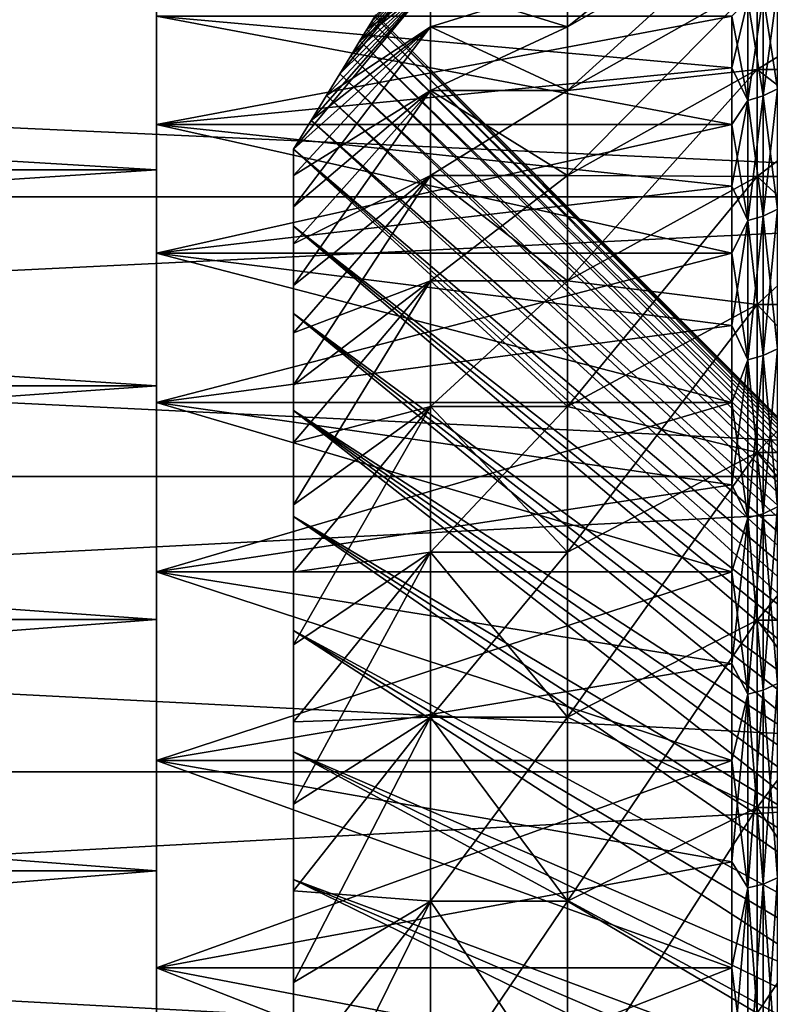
# Model space of a CAD drawing. Header units: metres. Extents: x -17 to 65, y -30 to 30.
# Tile 391 of 413: x 59.5 to 62.2, y 20.1 to 23.7. Entities that reach past the tile are written whole.
import ezdxf

# ---------------------------------------------------------------- set-up
doc = ezdxf.new("R2010")
doc.units = ezdxf.units.M
doc.layers.add('solid_508461', color=7, linetype='CONTINUOUS')

msp = doc.modelspace()

# ---------------------------------------------------------------- linework, layer by layer
at = {"layer": 'solid_508461'}
for points in [[(61.5, 23.65674, 3.401268), (62.192822, 24.05265, 3.45832), (62.192822, 24.210869, 2.079374)], [(61.5, 23.812319, 2.04536), (61.5, 23.65674, 3.401268), (62.192822, 24.210869, 2.079374)], [(61.5, 23.423998, -4.746193), (62.192822, 24.05265, -3.45832), (62.192822, 23.816002, -4.825772)], [(61.5, 23.65674, -3.401268), (61.5, 23.812319, -2.04536), (62.192822, 24.05265, -3.45832)], [(61.5, 23.423998, -4.746193), (61.5, 23.65674, -3.401268), (62.192822, 24.05265, -3.45832)], [(61.5, 23.423998, 4.746193), (62.192822, 23.816002, 4.825772), (62.192822, 24.05265, 3.45832)], [(61.5, 23.65674, 3.401268), (61.5, 23.423998, 4.746193), (62.192822, 24.05265, 3.45832)], [(44, 23.995178, 18.006428), (44, 23.036413, 19.217794), (65, 23.995136, 18.006485)], [(44, 23.995178, -18.006428), (65, 23.995136, -18.006485), (65, 23.036469, -19.217722)], [(44, 23.036413, -19.217794), (44, 23.995178, -18.006428), (65, 23.036469, -19.217722)], [(44, 23.036413, 19.217794), (65, 23.036469, 19.217722), (65, 23.995136, 18.006485)], [(61, 23.890261, 0.682217), (60.709026, 23.551418, 1.648377), (60.668571, 23.48531, 1.979127)], [(61, 23.890261, 0.682217), (60.668571, 23.48531, 1.979127), (61, 23.812319, 2.04536)], [(61, 23.890261, 0.682217), (60.741951, 23.60519, 1.317948), (60.709026, 23.551418, 1.648377)], [(61, 23.890261, 0.682217), (60.767433, 23.646793, 0.987955), (60.741951, 23.60519, 1.317948)], [(61, 23.890261, -0.682217), (60.767433, 23.646793, -0.98796), (60.785549, 23.676394, -0.658404)], [(61, 23.812319, -2.04536), (60.767433, 23.646793, -0.98796), (61, 23.890261, -0.682217)], [(61, 23.890261, 0.682217), (60.785549, 23.676394, 0.658398), (60.767433, 23.646793, 0.987955)], [(61, 23.890261, -0.682217), (60.785549, 23.676394, -0.658404), (60.796391, 23.694099, -0.329246)], [(61, 23.890261, -0.682217), (60.796391, 23.694099, 0.329241), (60.785549, 23.676394, 0.658398)], [(61, 23.890261, -0.682217), (60.785549, 23.676394, 0.658398), (61, 23.890261, 0.682217)], [(60, 23.135168, 13.919911), (48, 23.135168, 13.919911), (48, 23.854815, 12.647047)], [(60, 23.135168, 13.919911), (48, 23.854815, 12.647047), (60, 23.854815, 12.647047)], [(60, 23.854815, -12.647047), (48, 23.854815, -12.647047), (48, 23.135168, -13.919911)], [(60, 23.854815, -12.647047), (48, 23.135168, -13.919911), (60, 23.135168, -13.919911)], [(60, 23.854815, -12.647047), (60, 23.135168, -13.919911), (60, 23.69508, -6.228414)], [(60, 23.854815, 12.647047), (60, 23.69508, 6.228414), (60, 23.300903, 7.570857)], [(60, 23.135168, 13.919911), (60, 23.854815, 12.647047), (60, 23.300903, 7.570857)], [(61.5, 23.423998, -4.746193), (62.192822, 23.816002, -4.825772), (62.192822, 23.501709, -6.17735)], [(61.5, 23.114746, 6.076058), (62.192822, 23.501709, 6.17735), (62.192822, 23.816002, 4.825772)], [(61.5, 23.423998, 4.746193), (61.5, 23.114746, 6.076058), (62.192822, 23.816002, 4.825772)], [(62.700001, 23.501709, -6.17735), (62.192822, 23.501709, -6.17735), (62.192822, 23.816002, -4.825772)], [(62.700001, 23.501709, -6.17735), (62.192822, 23.816002, -4.825772), (62.700001, 23.816002, -4.825772)], [(62.700001, 23.816002, 4.825772), (62.192822, 23.816002, 4.825772), (62.192822, 23.501709, 6.17735)], [(62.700001, 23.816002, 4.825772), (62.192822, 23.501709, 6.17735), (62.700001, 23.501709, 6.17735)], [(61, 23.812319, 2.04536), (60.564186, 23.314899, 2.643054), (60.5, 23.209999, 2.975886)], [(61, 23.812319, 2.04536), (60.5, 23.209999, 2.975886), (61, 23.65674, 3.401268)], [(61, 23.812319, 2.04536), (60.620342, 23.406551, 2.310751), (60.564186, 23.314899, 2.643054)], [(61, 23.812319, -2.04536), (60.620342, 23.406551, -2.310752), (60.668571, 23.48531, -1.97913)], [(61, 23.65674, -3.401268), (60.620342, 23.406551, -2.310752), (61, 23.812319, -2.04536)], [(61, 23.812319, 2.04536), (60.668571, 23.48531, 1.979127), (60.620342, 23.406551, 2.310751)], [(61, 23.812319, -2.04536), (60.668571, 23.48531, -1.97913), (60.709026, 23.551418, -1.648381)], [(61, 23.812319, -2.04536), (60.709026, 23.551418, -1.648381), (60.741951, 23.605188, -1.317952)], [(61, 23.812319, -2.04536), (60.741951, 23.605188, -1.317952), (60.767433, 23.646793, -0.98796)], [(61, 23.65674, 3.401268), (61.5, 23.65674, 3.401268), (61.5, 23.812319, 2.04536)], [(61, 23.812319, 2.04536), (61, 23.65674, 3.401268), (61.5, 23.812319, 2.04536)], [(61, 23.812319, -2.04536), (61.5, 23.812319, -2.04536), (61.5, 23.65674, -3.401268)], [(61, 23.65674, -3.401268), (61, 23.812319, -2.04536), (61.5, 23.65674, -3.401268)], [(62.266476, 23.799192, 6.026774), (62.266476, 23.431051, 7.328667), (62.214535, 23.772335, 6.019973)], [(62.266476, 23.799192, -6.026774), (62.214535, 23.772335, -6.019973), (62.214535, 23.40461, -7.320396)], [(62.266476, 23.431051, -7.328667), (62.266476, 23.799192, -6.026774), (62.214535, 23.40461, -7.320396)], [(62.15818, 23.755827, 6.015793), (62.15818, 23.388359, 7.315313), (62.099998, 23.695099, 6.228349)], [(62.15818, 23.755827, -6.015793), (62.099998, 23.695099, -6.228349), (62.099998, 23.507578, -6.902448)], [(62.15818, 23.388359, -7.315313), (62.15818, 23.755827, -6.015793), (62.099998, 23.507578, -6.902448)], [(62.214535, 23.772335, 6.019973), (62.214535, 23.40461, 7.320396), (62.15818, 23.755827, 6.015793)], [(62.214535, 23.772335, -6.019973), (62.15818, 23.755827, -6.015793), (62.15818, 23.388359, -7.315313)], [(62.214535, 23.40461, -7.320396), (62.214535, 23.772335, -6.019973), (62.15818, 23.388359, -7.315313)], [(62.214535, 23.40461, 7.320396), (62.15818, 23.388359, 7.315313), (62.15818, 23.755827, 6.015793)], [(62.266476, 23.431051, 7.328667), (62.214535, 23.40461, 7.320396), (62.214535, 23.772335, 6.019973)], [(62.099998, 23.695099, -6.228349), (60, 23.69508, -6.228414), (60, 23.300903, -7.570857)], [(62.099998, 23.507578, -6.902448), (62.099998, 23.695099, -6.228349), (60, 23.300903, -7.570857)], [(62.099998, 23.695099, 6.228349), (62.099998, 23.507578, 6.902448), (60, 23.69508, 6.228414)], [(60, 23.135168, -13.919911), (60, 23.300903, -7.570857), (60, 23.69508, -6.228414)], [(62.099998, 23.300884, 7.570916), (60, 23.300903, 7.570857), (60, 23.69508, 6.228414)], [(62.099998, 23.507578, 6.902448), (62.099998, 23.300884, 7.570916), (60, 23.69508, 6.228414)], [(60.767433, 23.646793, 0.987955), (60.785549, 23.676394, 0.658398), (63.25, 21.207212, 0.525629)], [(60.785549, 23.676394, -0.658404), (60.767433, 23.646793, -0.98796), (63.25, 21.207212, -0.525629)], [(60.785549, 23.676394, 0.658398), (60.796391, 23.694099, 0.329241), (63.25, 21.230944, 0.351431)], [(60.796391, 23.694099, -0.329246), (60.785549, 23.676394, -0.658404), (63.25, 21.230944, -0.351431)], [(60.785549, 23.676394, 0.658398), (63.25, 21.230944, 0.351431), (63.25, 21.207212, 0.525629)], [(60.785549, 23.676394, -0.658404), (63.25, 21.207212, -0.525629), (63.25, 21.230944, -0.351431)], [(60.796391, 23.694099, 0.329241), (60.799999, 23.699999, -0.000003), (63.25, 21.245224, 0.176121)], [(60.799999, 23.699999, -0.000003), (60.796391, 23.694099, -0.329246), (63.25, 21.25)], [(60.796391, 23.694099, 0.329241), (63.25, 21.245224, 0.176121), (63.25, 21.230944, 0.351431)], [(60.796391, 23.694099, -0.329246), (63.25, 21.245224, -0.176121), (63.25, 21.25)], [(60.796391, 23.694099, -0.329246), (63.25, 21.230944, -0.351431), (63.25, 21.245224, -0.176121)], [(60.799999, 23.699999, -0.000003), (63.25, 21.25), (63.25, 21.245224, 0.176121)], [(62.15818, 23.388359, 7.315313), (62.099998, 23.507578, 6.902448), (62.099998, 23.695099, 6.228349)], [(60.5, 23.114452, 3.64448), (61, 23.65674, 3.401268), (60.5, 23.209999, 2.975886)], [(61, 23.65674, -3.401268), (60.5, 23.209999, -2.975886), (60.564186, 23.314899, -2.643054)], [(61, 23.65674, -3.401268), (60.5, 23.114452, -3.64448), (60.5, 23.209999, -2.975886)], [(61, 23.423998, -4.746193), (60.5, 23.114452, -3.64448), (61, 23.65674, -3.401268)], [(60.5, 22.999643, 4.31001), (61, 23.423998, 4.746193), (61, 23.65674, 3.401268)], [(60.5, 23.114452, 3.64448), (60.5, 22.999643, 4.31001), (61, 23.65674, 3.401268)], [(61, 23.65674, -3.401268), (60.564186, 23.314899, -2.643054), (60.620342, 23.406551, -2.310752)], [(60.741951, 23.60519, 1.317948), (60.767433, 23.646793, 0.987955), (63.25, 21.174034, 0.698572)], [(60.767433, 23.646793, -0.98796), (60.741951, 23.605188, -1.317952), (63.25, 21.174034, -0.698572)], [(60.767433, 23.646793, 0.987955), (63.25, 21.207212, 0.525629), (63.25, 21.174034, 0.698572)], [(60.767433, 23.646793, -0.98796), (63.25, 21.174034, -0.698572), (63.25, 21.207212, -0.525629)], [(61, 23.423998, 4.746193), (61.5, 23.423998, 4.746193), (61.5, 23.65674, 3.401268)], [(61, 23.65674, 3.401268), (61, 23.423998, 4.746193), (61.5, 23.65674, 3.401268)], [(61, 23.65674, -3.401268), (61.5, 23.65674, -3.401268), (61.5, 23.423998, -4.746193)], [(61, 23.423998, -4.746193), (61, 23.65674, -3.401268), (61.5, 23.423998, -4.746193)], [(60.709026, 23.551418, 1.648377), (60.741951, 23.60519, 1.317948), (63.25, 21.131508, 0.869576)], [(60.741951, 23.605188, -1.317952), (60.709026, 23.551418, -1.648381), (63.25, 21.131508, -0.869576)], [(60.741951, 23.60519, 1.317948), (63.25, 21.174034, 0.698572), (63.25, 21.131508, 0.869576)], [(60.741951, 23.605188, -1.317952), (63.25, 21.131508, -0.869576), (63.25, 21.174034, -0.698572)], [(60.668571, 23.48531, 1.979127), (60.709026, 23.551418, 1.648377), (63.25, 21.079836, 1.037841)], [(60.709026, 23.551418, -1.648381), (60.668571, 23.48531, -1.97913), (63.25, 21.079836, -1.037841)], [(60.709026, 23.551418, 1.648377), (63.25, 21.131508, 0.869576), (63.25, 21.079836, 1.037841)], [(60.709026, 23.551418, -1.648381), (63.25, 21.079836, -1.037841), (63.25, 21.131508, -0.869576)], [(62.099998, 23.300884, -7.570916), (62.099998, 23.507578, -6.902448), (60, 23.300903, -7.570857)], [(61.5, 23.114746, -6.076058), (62.192822, 23.501709, -6.17735), (62.192822, 23.110624, -7.509261)], [(61.5, 23.114746, -6.076058), (61.5, 23.423998, -4.746193), (62.192822, 23.501709, -6.17735)], [(61.5, 22.730316, 7.385305), (62.192822, 23.110624, 7.509261), (62.192822, 23.501709, 6.17735)], [(61.5, 23.114746, 6.076058), (61.5, 22.730316, 7.385305), (62.192822, 23.501709, 6.17735)], [(62.15818, 23.388359, 7.315313), (62.099998, 23.300884, 7.570916), (62.099998, 23.507578, 6.902448)], [(62.15818, 23.388359, -7.315313), (62.099998, 23.507578, -6.902448), (62.099998, 23.300884, -7.570916)], [(62.700001, 23.110624, -7.509261), (62.192822, 23.110624, -7.509261), (62.192822, 23.501709, -6.17735)], [(62.700001, 23.110624, -7.509261), (62.192822, 23.501709, -6.17735), (62.700001, 23.501709, -6.17735)], [(62.700001, 23.501709, 6.17735), (62.192822, 23.501709, 6.17735), (62.192822, 23.110624, 7.509261)], [(62.700001, 23.501709, 6.17735), (62.192822, 23.110624, 7.509261), (62.700001, 23.110624, 7.509261)], [(60.620342, 23.406551, 2.310751), (60.668571, 23.48531, 1.979127), (63.25, 21.019207, 1.202867)], [(60.668571, 23.48531, -1.97913), (60.620342, 23.406551, -2.310752), (63.25, 21.019207, -1.202867)], [(60.668571, 23.48531, 1.979127), (63.25, 21.079836, 1.037841), (63.25, 21.019207, 1.202867)], [(60.668571, 23.48531, -1.97913), (63.25, 21.019207, -1.202867), (63.25, 21.079836, -1.037841)], [(61, 23.423998, -4.746193), (60.5, 22.865608, -4.972317), (60.5, 22.999643, -4.31001)], [(61, 23.114746, -6.076058), (60.5, 22.865608, -4.972317), (61, 23.423998, -4.746193)], [(61, 23.423998, -4.746193), (60.5, 22.999643, -4.31001), (60.5, 23.114452, -3.64448)], [(60.5, 22.712605, 5.630067), (61, 23.114746, 6.076058), (61, 23.423998, 4.746193)], [(60.5, 22.865608, 4.972317), (60.5, 22.712605, 5.630067), (61, 23.423998, 4.746193)], [(60.5, 22.999643, 4.31001), (60.5, 22.865608, 4.972317), (61, 23.423998, 4.746193)], [(61, 23.114746, 6.076058), (61.5, 23.114746, 6.076058), (61.5, 23.423998, 4.746193)], [(61, 23.423998, 4.746193), (61, 23.114746, 6.076058), (61.5, 23.423998, 4.746193)], [(61, 23.423998, -4.746193), (61.5, 23.423998, -4.746193), (61.5, 23.114746, -6.076058)], [(61, 23.114746, -6.076058), (61, 23.423998, -4.746193), (61.5, 23.114746, -6.076058)], [(62.266476, 23.431051, 7.328667), (62.266476, 22.991753, 8.608302), (62.214535, 23.40461, 7.320396)], [(62.266476, 23.431051, -7.328667), (62.214535, 23.40461, -7.320396), (62.214535, 22.965807, -8.598588)], [(62.266476, 22.991753, -8.608302), (62.266476, 23.431051, -7.328667), (62.214535, 22.965807, -8.598588)], [(60.564186, 23.314899, 2.643054), (60.620342, 23.406551, 2.310751), (63.25, 20.949678, 1.364513)], [(60.620342, 23.406551, -2.310752), (60.564186, 23.314899, -2.643054), (63.25, 20.949678, -1.364513)], [(60.620342, 23.406551, 2.310751), (63.25, 21.019207, 1.202867), (63.25, 20.949678, 1.364513)], [(60.620342, 23.406551, -2.310752), (63.25, 20.949678, -1.364513), (63.25, 21.019207, -1.202867)], [(62.15818, 23.388359, 7.315313), (62.15818, 22.94986, 8.592617), (62.099998, 23.300884, 7.570916)], [(62.15818, 23.388359, -7.315313), (62.099998, 23.300884, -7.570916), (62.099998, 23.075188, -8.233211)], [(62.15818, 22.94986, -8.592617), (62.15818, 23.388359, -7.315313), (62.099998, 23.075188, -8.233211)], [(62.214535, 23.40461, 7.320396), (62.214535, 22.965807, 8.598588), (62.15818, 23.388359, 7.315313)], [(62.214535, 23.40461, -7.320396), (62.15818, 23.388359, -7.315313), (62.15818, 22.94986, -8.592617)], [(62.214535, 22.965807, -8.598588), (62.214535, 23.40461, -7.320396), (62.15818, 22.94986, -8.592617)], [(62.214535, 22.965807, 8.598588), (62.15818, 22.94986, 8.592617), (62.15818, 23.388359, 7.315313)], [(62.266476, 22.991753, 8.608302), (62.214535, 22.965807, 8.598588), (62.214535, 23.40461, 7.320396)], [(60.564186, 23.314899, 2.643054), (63.25, 20.871407, 1.522343), (60.5, 23.209999, 2.975886)], [(60.564186, 23.314899, -2.643054), (60.5, 23.209999, -2.975886), (63.25, 20.871407, -1.522343)], [(60.564186, 23.314899, 2.643054), (63.25, 20.949678, 1.364513), (63.25, 20.871407, 1.522343)], [(60.564186, 23.314899, -2.643054), (63.25, 20.871407, -1.522343), (63.25, 20.949678, -1.364513)], [(62.099998, 23.300884, -7.570916), (60, 23.300903, -7.570857), (60, 22.830654, -8.888828)], [(60, 23.135168, -13.919911), (60, 22.830654, -8.888828), (60, 23.300903, -7.570857)], [(62.099998, 22.830669, 8.888789), (60, 22.830654, 8.888828), (60, 23.300903, 7.570857)], [(60, 23.135168, 13.919911), (60, 23.300903, 7.570857), (60, 22.830654, 8.888828)], [(62.099998, 23.075188, 8.233211), (62.099998, 22.830669, 8.888789), (60, 23.300903, 7.570857)], [(62.099998, 23.300884, 7.570916), (62.099998, 23.075188, 8.233211), (60, 23.300903, 7.570857)], [(62.099998, 23.075188, -8.233211), (62.099998, 23.300884, -7.570916), (60, 22.830654, -8.888828)], [(62.15818, 22.94986, 8.592617), (62.099998, 23.075188, 8.233211), (62.099998, 23.300884, 7.570916)], [(63.25, 20.689962, 1.823897), (60.5, 22.929493, 3.420531), (60.5, 23.209999, 2.975886)], [(60.5, 23.114452, 3.64448), (60.5, 23.209999, 2.975886), (60.5, 22.929493, 3.420531)], [(63.25, 20.78471, 1.675675), (63.25, 20.689962, 1.823897), (60.5, 23.209999, 2.975886)], [(63.25, 20.871407, 1.522343), (63.25, 20.78471, 1.675675), (60.5, 23.209999, 2.975886)], [(60.5, 23.209999, -2.975886), (63.25, 20.78471, -1.675675), (63.25, 20.871407, -1.522343)], [(60.5, 23.209999, -2.975886), (60.5, 22.929493, -3.420531), (63.25, 20.78471, -1.675675)], [(60.5, 22.999643, -4.31001), (60.5, 22.929493, -3.420531), (60.5, 23.209999, -2.975886)], [(60.5, 23.114452, -3.64448), (60.5, 22.999643, -4.31001), (60.5, 23.209999, -2.975886)], [(60, 22.347538, 15.152138), (48, 22.347538, 15.152138), (48, 23.135168, 13.919911)], [(60, 22.347538, 15.152138), (48, 23.135168, 13.919911), (60, 23.135168, 13.919911)], [(60, 23.135168, -13.919911), (48, 23.135168, -13.919911), (48, 22.347538, -15.152138)], [(60, 23.135168, -13.919911), (48, 22.347538, -15.152138), (60, 22.347538, -15.152138)], [(60, 23.135168, -13.919911), (60, 22.347538, -15.152138), (60, 22.830654, -8.888828)], [(60, 22.347538, 15.152138), (60, 23.135168, 13.919911), (60, 22.830654, 8.888828)], [(61, 23.114746, -6.076058), (60.5, 22.540703, -6.283049), (60.5, 22.712605, -5.630067)], [(61, 22.730316, -7.385305), (60.5, 22.540703, -6.283049), (61, 23.114746, -6.076058)], [(61, 23.114746, -6.076058), (60.5, 22.712605, -5.630067), (60.5, 22.865608, -4.972317)], [(60.5, 22.34997, 6.931008), (61, 22.730316, 7.385305), (61, 23.114746, 6.076058)], [(60.5, 22.540703, 6.283049), (60.5, 22.34997, 6.931008), (61, 23.114746, 6.076058)], [(60.5, 22.712605, 5.630067), (60.5, 22.540703, 6.283049), (61, 23.114746, 6.076058)], [(60.5, 23.114452, 3.64448), (60.5, 22.929493, 3.420531), (60.5, 22.999643, 4.31001)], [(61, 22.730316, 7.385305), (61.5, 22.730316, 7.385305), (61.5, 23.114746, 6.076058)], [(61, 23.114746, 6.076058), (61, 22.730316, 7.385305), (61.5, 23.114746, 6.076058)], [(61, 23.114746, -6.076058), (61.5, 23.114746, -6.076058), (61.5, 22.730316, -7.385305)], [(61, 22.730316, -7.385305), (61, 23.114746, -6.076058), (61.5, 22.730316, -7.385305)], [(61.5, 22.730316, -7.385305), (61.5, 23.114746, -6.076058), (62.192822, 23.110624, -7.509261)], [(61.5, 22.730316, -7.385305), (62.192822, 23.110624, -7.509261), (62.192822, 22.644356, -8.816072)], [(61.5, 22.271496, 8.671245), (62.192822, 22.644356, 8.816072), (62.192822, 23.110624, 7.509261)], [(61.5, 22.730316, 7.385305), (61.5, 22.271496, 8.671245), (62.192822, 23.110624, 7.509261)], [(62.700001, 22.644356, -8.816072), (62.192822, 22.644356, -8.816072), (62.192822, 23.110624, -7.509261)], [(62.700001, 22.644356, -8.816072), (62.192822, 23.110624, -7.509261), (62.700001, 23.110624, -7.509261)], [(62.700001, 23.110624, 7.509261), (62.192822, 23.110624, 7.509261), (62.192822, 22.644356, 8.816072)], [(62.700001, 23.110624, 7.509261), (62.192822, 22.644356, 8.816072), (62.700001, 22.644356, 8.816072)], [(62.099998, 22.830669, -8.888789), (62.099998, 23.075188, -8.233211), (60, 22.830654, -8.888828)], [(62.15818, 22.94986, 8.592617), (62.099998, 22.830669, 8.888789), (62.099998, 23.075188, 8.233211)], [(62.15818, 22.94986, -8.592617), (62.099998, 23.075188, -8.233211), (62.099998, 22.830669, -8.888789)], [(44, 22.016562, 20.378201), (65, 22.016542, 20.378218), (65, 23.036469, 19.217722)], [(44, 23.036413, 19.217794), (44, 22.016562, 20.378201), (65, 23.036469, 19.217722)], [(44, 23.036413, -19.217794), (65, 23.036469, -19.217722), (65, 22.016542, -20.378218)], [(44, 22.016562, -20.378201), (44, 23.036413, -19.217794), (65, 22.016542, -20.378218)], [(60.5, 22.999643, 4.31001), (60.5, 22.929493, 3.420531), (60.5, 22.865608, 4.972317)], [(60.5, 22.999643, -4.31001), (60.5, 22.865608, -4.972317), (60.5, 22.929493, -3.420531)], [(62.266476, 22.991753, 8.608302), (62.266476, 22.482628, 9.861794), (62.214535, 22.965807, 8.598588)], [(62.266476, 22.991753, -8.608302), (62.214535, 22.965807, -8.598588), (62.214535, 22.457256, -9.850666)], [(62.266476, 22.482628, -9.861794), (62.266476, 22.991753, -8.608302), (62.214535, 22.457256, -9.850666)], [(62.214535, 22.965807, 8.598588), (62.214535, 22.457256, 9.850666), (62.15818, 22.94986, 8.592617)], [(62.214535, 22.965807, -8.598588), (62.15818, 22.94986, -8.592617), (62.15818, 22.441662, -9.843826)], [(62.214535, 22.457256, -9.850666), (62.214535, 22.965807, -8.598588), (62.15818, 22.441662, -9.843826)], [(62.266476, 22.482628, 9.861794), (62.214535, 22.457256, 9.850666), (62.214535, 22.965807, 8.598588)], [(63.25, 20.587383, 1.966711), (60.5, 22.611141, 3.83893), (60.5, 22.929493, 3.420531)], [(60.5, 22.865608, 4.972317), (60.5, 22.929493, 3.420531), (60.5, 22.611141, 3.83893)], [(63.25, 20.689962, 1.823897), (63.25, 20.587383, 1.966711), (60.5, 22.929493, 3.420531)], [(60.5, 22.929493, -3.420531), (63.25, 20.689962, -1.823897), (63.25, 20.78471, -1.675675)], [(60.5, 22.929493, -3.420531), (63.25, 20.587383, -1.966711), (63.25, 20.689962, -1.823897)], [(60.5, 22.929493, -3.420531), (60.5, 22.611141, -3.83893), (63.25, 20.587383, -1.966711)], [(60.5, 22.712605, -5.630067), (60.5, 22.611141, -3.83893), (60.5, 22.929493, -3.420531)], [(60.5, 22.865608, -4.972317), (60.5, 22.712605, -5.630067), (60.5, 22.929493, -3.420531)], [(62.15818, 22.94986, 8.592617), (62.15818, 22.441662, 9.843826), (62.099998, 22.830669, 8.888789)], [(62.15818, 22.94986, -8.592617), (62.099998, 22.830669, -8.888789), (62.099998, 22.56753, -9.537118)], [(62.15818, 22.441662, -9.843826), (62.15818, 22.94986, -8.592617), (62.099998, 22.56753, -9.537118)], [(62.214535, 22.457256, 9.850666), (62.15818, 22.441662, 9.843826), (62.15818, 22.94986, 8.592617)], [(60.5, 22.865608, 4.972317), (60.5, 22.611141, 3.83893), (60.5, 22.712605, 5.630067)], [(62.099998, 22.830669, -8.888789), (60, 22.830654, -8.888828), (60, 22.28598, -10.177663)], [(62.099998, 22.56753, -9.537118), (62.099998, 22.830669, -8.888789), (60, 22.28598, -10.177663)], [(62.099998, 22.830669, 8.888789), (62.099998, 22.56753, 9.537118), (60, 22.830654, 8.888828)], [(60, 22.347538, -15.152138), (60, 22.28598, -10.177663), (60, 22.830654, -8.888828)], [(62.099998, 22.285984, 10.177668), (60, 22.28598, 10.177663), (60, 22.830654, 8.888828)], [(60, 22.347538, 15.152138), (60, 22.830654, 8.888828), (60, 22.28598, 10.177663)], [(62.099998, 22.56753, 9.537118), (62.099998, 22.285984, 10.177668), (60, 22.830654, 8.888828)], [(62.15818, 22.441662, 9.843826), (62.099998, 22.56753, 9.537118), (62.099998, 22.830669, 8.888789)], [(61, 22.730316, -7.385305), (60.5, 22.140566, -7.573309), (60.5, 22.34997, -6.931008)], [(61, 22.271496, -8.671245), (60.5, 22.140566, -7.573309), (61, 22.730316, -7.385305)], [(61, 22.730316, -7.385305), (60.5, 22.34997, -6.931008), (60.5, 22.540703, -6.283049)], [(60.5, 21.912731, 8.209281), (61, 22.271496, 8.671245), (61, 22.730316, 7.385305)], [(60.5, 22.140566, 7.573309), (60.5, 21.912731, 8.209281), (61, 22.730316, 7.385305)], [(60.5, 22.34997, 6.931008), (60.5, 22.140566, 7.573309), (61, 22.730316, 7.385305)], [(60.5, 22.712605, 5.630067), (60.5, 22.611141, 3.83893), (60.5, 22.540703, 6.283049)], [(60.5, 22.712605, -5.630067), (60.5, 22.540703, -6.283049), (60.5, 22.611141, -3.83893)], [(61, 22.271496, 8.671245), (61.5, 22.271496, 8.671245), (61.5, 22.730316, 7.385305)], [(61, 22.730316, 7.385305), (61, 22.271496, 8.671245), (61.5, 22.730316, 7.385305)], [(61, 22.730316, -7.385305), (61.5, 22.730316, -7.385305), (61.5, 22.271496, -8.671245)], [(61, 22.271496, -8.671245), (61, 22.730316, -7.385305), (61.5, 22.271496, -8.671245)], [(61.5, 22.271496, -8.671245), (61.5, 22.730316, -7.385305), (62.192822, 22.644356, -8.816072)], [(61.5, 22.271496, -8.671245), (62.192822, 22.644356, -8.816072), (62.192822, 22.103985, -10.094745)], [(61.5, 21.740227, 9.928371), (62.192822, 22.103985, 10.094745), (62.192822, 22.644356, 8.816072)], [(61.5, 22.271496, 8.671245), (61.5, 21.740227, 9.928371), (62.192822, 22.644356, 8.816072)], [(62.700001, 22.103985, -10.094745), (62.192822, 22.103985, -10.094745), (62.192822, 22.644356, -8.816072)], [(62.700001, 22.103985, -10.094745), (62.192822, 22.644356, -8.816072), (62.700001, 22.644356, -8.816072)], [(62.700001, 22.644356, 8.816072), (62.192822, 22.644356, 8.816072), (62.192822, 22.103985, 10.094745)], [(62.700001, 22.644356, 8.816072), (62.192822, 22.103985, 10.094745), (62.700001, 22.103985, 10.094745)], [(63.25, 20.359411, 2.235101), (60.5, 22.257385, 4.22784), (60.5, 22.611141, 3.83893)], [(60.5, 22.540703, 6.283049), (60.5, 22.611141, 3.83893), (60.5, 22.257385, 4.22784)], [(63.25, 20.477081, 2.103941), (63.25, 20.359411, 2.235101), (60.5, 22.611141, 3.83893)], [(63.25, 20.587383, 1.966711), (63.25, 20.477081, 2.103941), (60.5, 22.611141, 3.83893)], [(60.5, 22.611141, -3.83893), (63.25, 20.477081, -2.103941), (63.25, 20.587383, -1.966711)], [(60.5, 22.611141, -3.83893), (60.5, 22.257385, -4.22784), (63.25, 20.477081, -2.103941)], [(60.5, 22.34997, -6.931008), (60.5, 22.257385, -4.22784), (60.5, 22.611141, -3.83893)], [(60.5, 22.540703, -6.283049), (60.5, 22.34997, -6.931008), (60.5, 22.611141, -3.83893)], [(62.099998, 22.285984, -10.177668), (62.099998, 22.56753, -9.537118), (60, 22.28598, -10.177663)], [(62.15818, 22.441662, 9.843826), (62.099998, 22.285984, 10.177668), (62.099998, 22.56753, 9.537118)], [(62.15818, 22.441662, -9.843826), (62.099998, 22.56753, -9.537118), (62.099998, 22.285984, -10.177668)], [(60.5, 22.540703, 6.283049), (60.5, 22.257385, 4.22784), (60.5, 22.34997, 6.931008)], [(62.214535, 22.457256, 9.850666), (62.214535, 21.880505, 11.072827), (62.15818, 22.441662, 9.843826)], [(62.214535, 22.457256, -9.850666), (62.15818, 22.441662, -9.843826), (62.15818, 21.865311, -11.065139)], [(62.214535, 21.880505, -11.072827), (62.214535, 22.457256, -9.850666), (62.15818, 21.865311, -11.065139)], [(62.266476, 22.482628, 9.861794), (62.266476, 21.905224, 11.085338), (62.214535, 22.457256, 9.850666)], [(62.266476, 22.482628, -9.861794), (62.214535, 22.457256, -9.850666), (62.214535, 21.880505, -11.072827)], [(62.266476, 21.905224, -11.085338), (62.266476, 22.482628, -9.861794), (62.214535, 21.880505, -11.072827)], [(62.266476, 21.905224, 11.085338), (62.214535, 21.880505, 11.072827), (62.214535, 22.457256, 9.850666)], [(62.15818, 22.441662, 9.843826), (62.15818, 21.865311, 11.065139), (62.099998, 22.285984, 10.177668)], [(62.15818, 22.441662, -9.843826), (62.099998, 22.285984, -10.177668), (62.099998, 21.986261, -10.809917)], [(62.15818, 21.865311, -11.065139), (62.15818, 22.441662, -9.843826), (62.099998, 21.986261, -10.809917)], [(62.214535, 21.880505, 11.072827), (62.15818, 21.865311, 11.065139), (62.15818, 22.441662, 9.843826)], [(60, 21.494566, 16.339636), (48, 21.494566, 16.339636), (48, 22.347538, 15.152138)], [(60, 21.494566, 16.339636), (48, 22.347538, 15.152138), (60, 22.347538, 15.152138)], [(60, 22.347538, -15.152138), (48, 22.347538, -15.152138), (48, 21.494566, -16.339636)], [(60, 22.347538, -15.152138), (48, 21.494566, -16.339636), (60, 21.494566, -16.339636)], [(60, 22.347538, -15.152138), (60, 21.494566, -16.339636), (60, 22.28598, -10.177663)], [(60, 22.347538, 15.152138), (60, 22.28598, 10.177663), (60, 21.66861, 11.433343)], [(60, 21.494566, 16.339636), (60, 22.347538, 15.152138), (60, 21.66861, 11.433343)], [(60.5, 22.34997, 6.931008), (60.5, 22.257385, 4.22784), (60.5, 22.140566, 7.573309)], [(60.5, 22.34997, -6.931008), (60.5, 22.140566, -7.573309), (60.5, 22.257385, -4.22784)], [(62.099998, 22.285984, -10.177668), (60, 22.28598, -10.177663), (60, 21.66861, -11.433343)], [(62.099998, 21.986261, -10.809917), (62.099998, 22.285984, -10.177668), (60, 21.66861, -11.433343)], [(62.099998, 22.285984, 10.177668), (62.099998, 21.986261, 10.809917), (60, 22.28598, 10.177663)], [(60, 21.494566, -16.339636), (60, 21.66861, -11.433343), (60, 22.28598, -10.177663)], [(62.099998, 21.668608, 11.43335), (60, 21.66861, 11.433343), (60, 22.28598, 10.177663)], [(62.099998, 21.986261, 10.809917), (62.099998, 21.668608, 11.43335), (60, 22.28598, 10.177663)], [(61, 22.271496, -8.671245), (60.5, 21.666735, -8.838139), (60.5, 21.912731, -8.209281)], [(61, 21.740227, -9.928371), (60.5, 21.666735, -8.838139), (61, 22.271496, -8.671245)], [(61, 22.271496, -8.671245), (60.5, 21.912731, -8.209281), (60.5, 22.140566, -7.573309)], [(60.5, 21.402683, 9.459654), (61, 21.740227, 9.928371), (61, 22.271496, 8.671245)], [(60.5, 21.666735, 8.838139), (60.5, 21.402683, 9.459654), (61, 22.271496, 8.671245)], [(60.5, 21.912731, 8.209281), (60.5, 21.666735, 8.838139), (61, 22.271496, 8.671245)], [(61, 21.740227, 9.928371), (61.5, 21.740227, 9.928371), (61.5, 22.271496, 8.671245)], [(61, 22.271496, 8.671245), (61, 21.740227, 9.928371), (61.5, 22.271496, 8.671245)], [(61, 22.271496, -8.671245), (61.5, 22.271496, -8.671245), (61.5, 21.740227, -9.928371)], [(61, 21.740227, -9.928371), (61, 22.271496, -8.671245), (61.5, 21.740227, -9.928371)], [(61.5, 21.740227, -9.928371), (61.5, 22.271496, -8.671245), (62.192822, 22.103985, -10.094745)], [(62.15818, 21.865311, 11.065139), (62.099998, 21.986261, 10.809917), (62.099998, 22.285984, 10.177668)], [(63.25, 20.104059, 2.47698), (60.5, 21.870924, 4.584317), (60.5, 22.257385, 4.22784)], [(60.5, 22.140566, 7.573309), (60.5, 22.257385, 4.22784), (60.5, 21.870924, 4.584317)], [(63.25, 20.234917, 2.359586), (63.25, 20.104059, 2.47698), (60.5, 22.257385, 4.22784)], [(63.25, 20.359411, 2.235101), (63.25, 20.234917, 2.359586), (60.5, 22.257385, 4.22784)], [(60.5, 22.257385, -4.22784), (63.25, 20.359411, -2.235101), (63.25, 20.477081, -2.103941)], [(60.5, 22.257385, -4.22784), (63.25, 20.234917, -2.359586), (63.25, 20.359411, -2.235101)], [(60.5, 22.257385, -4.22784), (60.5, 21.870924, -4.584317), (63.25, 20.234917, -2.359586)], [(60.5, 21.912731, -8.209281), (60.5, 21.870924, -4.584317), (60.5, 22.257385, -4.22784)], [(60.5, 22.140566, -7.573309), (60.5, 21.912731, -8.209281), (60.5, 22.257385, -4.22784)], [(60.5, 22.140566, 7.573309), (60.5, 21.870924, 4.584317), (60.5, 21.912731, 8.209281)], [(61.5, 21.13802, -11.153211), (62.192822, 22.103985, -10.094745), (62.192822, 21.491737, -11.339983)], [(61.5, 21.13802, -11.153211), (61.5, 21.740227, -9.928371), (62.192822, 22.103985, -10.094745)], [(61.5, 21.13802, 11.153211), (62.192822, 21.491737, 11.339983), (62.192822, 22.103985, 10.094745)], [(61.5, 21.740227, 9.928371), (61.5, 21.13802, 11.153211), (62.192822, 22.103985, 10.094745)], [(62.700001, 21.491737, -11.339983), (62.192822, 21.491737, -11.339983), (62.192822, 22.103985, -10.094745)], [(62.700001, 21.491737, -11.339983), (62.192822, 22.103985, -10.094745), (62.700001, 22.103985, -10.094745)], [(62.700001, 22.103985, 10.094745), (62.192822, 22.103985, 10.094745), (62.192822, 21.491737, 11.339983)], [(62.700001, 22.103985, 10.094745), (62.192822, 21.491737, 11.339983), (62.700001, 21.491737, 11.339983)], [(44, 22.016562, 20.378201), (44, 20.938326, 21.484566), (65, 22.016542, 20.378218)], [(44, 22.016562, -20.378201), (65, 22.016542, -20.378218), (65, 20.938326, -21.484564)], [(44, 20.938326, -21.484566), (44, 22.016562, -20.378201), (65, 20.938326, -21.484564)], [(44, 20.938326, 21.484566), (65, 20.938326, 21.484564), (65, 22.016542, 20.378218)], [(62.099998, 21.668608, -11.43335), (62.099998, 21.986261, -10.809917), (60, 21.66861, -11.433343)], [(62.15818, 21.865311, 11.065139), (62.099998, 21.668608, 11.43335), (62.099998, 21.986261, 10.809917)], [(62.15818, 21.865311, -11.065139), (62.099998, 21.986261, -10.809917), (62.099998, 21.668608, -11.43335)], [(60.5, 21.912731, 8.209281), (60.5, 21.870924, 4.584317), (60.5, 21.666735, 8.838139)], [(60.5, 21.912731, -8.209281), (60.5, 21.666735, -8.838139), (60.5, 21.870924, -4.584317)], [(62.214535, 21.880505, 11.072827), (62.214535, 21.237301, 12.261362), (62.15818, 21.865311, 11.065139)], [(62.214535, 21.880505, -11.072827), (62.15818, 21.865311, -11.065139), (62.15818, 21.222555, -12.252848)], [(62.214535, 21.237301, -12.261362), (62.214535, 21.880505, -11.072827), (62.15818, 21.222555, -12.252848)], [(62.266476, 21.905224, 11.085338), (62.266476, 21.261295, 12.275214), (62.214535, 21.880505, 11.072827)], [(62.266476, 21.905224, -11.085338), (62.214535, 21.880505, -11.072827), (62.214535, 21.237301, -12.261362)], [(62.266476, 21.261295, -12.275214), (62.266476, 21.905224, -11.085338), (62.214535, 21.237301, -12.261362)], [(62.266476, 21.261295, 12.275214), (62.214535, 21.237301, 12.261362), (62.214535, 21.880505, 11.072827)], [(63.25, 19.96694, 2.587208), (60.5, 21.454752, 4.905576), (60.5, 21.870924, 4.584317)], [(60.5, 21.666735, 8.838139), (60.5, 21.870924, 4.584317), (60.5, 21.454752, 4.905576)], [(63.25, 20.104059, 2.47698), (63.25, 19.96694, 2.587208), (60.5, 21.870924, 4.584317)], [(60.5, 21.870924, -4.584317), (63.25, 20.104059, -2.47698), (63.25, 20.234917, -2.359586)], [(60.5, 21.870924, -4.584317), (63.25, 19.96694, -2.587208), (63.25, 20.104059, -2.47698)], [(60.5, 21.870924, -4.584317), (60.5, 21.454752, -4.905576), (63.25, 19.96694, -2.587208)], [(60.5, 21.666735, -8.838139), (60.5, 21.454752, -4.905576), (60.5, 21.870924, -4.584317)], [(62.15818, 21.865311, 11.065139), (62.15818, 21.222555, 12.252848), (62.099998, 21.668608, 11.43335)], [(62.15818, 21.865311, -11.065139), (62.099998, 21.668608, -11.43335), (62.099998, 21.333279, -12.047457)], [(62.15818, 21.222555, -12.252848), (62.15818, 21.865311, -11.065139), (62.099998, 21.333279, -12.047457)], [(62.214535, 21.237301, 12.261362), (62.15818, 21.222555, 12.252848), (62.15818, 21.865311, 11.065139)], [(61, 21.740227, -9.928371), (60.5, 21.120724, -10.07348), (60.5, 21.402683, -9.459654)], [(61, 21.13802, -11.153211), (60.5, 21.120724, -10.07348), (61, 21.740227, -9.928371)], [(61, 21.740227, -9.928371), (60.5, 21.402683, -9.459654), (60.5, 21.666735, -8.838139)], [(60.5, 20.821056, 10.679107), (61, 21.13802, 11.153211), (61, 21.740227, 9.928371)], [(60.5, 21.120724, 10.07348), (60.5, 20.821056, 10.679107), (61, 21.740227, 9.928371)], [(60.5, 21.402683, 9.459654), (60.5, 21.120724, 10.07348), (61, 21.740227, 9.928371)], [(61, 21.13802, 11.153211), (61.5, 21.13802, 11.153211), (61.5, 21.740227, 9.928371)], [(61, 21.740227, 9.928371), (61, 21.13802, 11.153211), (61.5, 21.740227, 9.928371)], [(61, 21.740227, -9.928371), (61.5, 21.740227, -9.928371), (61.5, 21.13802, -11.153211)], [(61, 21.13802, -11.153211), (61, 21.740227, -9.928371), (61.5, 21.13802, -11.153211)], [(62.099998, 21.668608, -11.43335), (60, 21.66861, -11.433343), (60, 20.980568, -12.651709)], [(60, 21.494566, -16.339636), (60, 20.980568, -12.651709), (60, 21.66861, -11.433343)], [(62.099998, 20.980551, 12.651738), (60, 20.980568, 12.651709), (60, 21.66861, 11.433343)], [(60, 21.494566, 16.339636), (60, 21.66861, 11.433343), (60, 20.980568, 12.651709)], [(62.099998, 21.333279, 12.047457), (62.099998, 20.980551, 12.651738), (60, 21.66861, 11.433343)], [(62.099998, 21.668608, 11.43335), (62.099998, 21.333279, 12.047457), (60, 21.66861, 11.433343)], [(62.099998, 21.333279, -12.047457), (62.099998, 21.668608, -11.43335), (60, 20.980568, -12.651709)], [(60.5, 21.666735, 8.838139), (60.5, 21.454752, 4.905576), (60.5, 21.402683, 9.459654)], [(60.5, 21.666735, -8.838139), (60.5, 21.402683, -9.459654), (60.5, 21.454752, -4.905576)], [(62.15818, 21.222555, 12.252848), (62.099998, 21.333279, 12.047457), (62.099998, 21.668608, 11.43335)], [(60, 20.578339, 17.479473), (48, 20.578339, 17.479473), (48, 21.494566, 16.339636)], [(60, 20.578339, 17.479473), (48, 21.494566, 16.339636), (60, 21.494566, 16.339636)], [(60, 21.494566, -16.339636), (48, 21.494566, -16.339636), (48, 20.578339, -17.479473)], [(60, 21.494566, -16.339636), (48, 20.578339, -17.479473), (60, 20.578339, -17.479473)], [(60, 21.494566, -16.339636), (60, 20.578339, -17.479473), (60, 20.980568, -12.651709)], [(60, 20.578339, 17.479473), (60, 21.494566, 16.339636), (60, 20.980568, 12.651709)], [(61.5, 21.13802, -11.153211), (62.192822, 21.491737, -11.339983), (62.192822, 20.809303, -12.548422)], [(61.5, 20.466644, 12.342061), (62.192822, 20.809303, 12.548422), (62.192822, 21.491737, 11.339983)], [(61.5, 21.13802, 11.153211), (61.5, 20.466644, 12.342061), (62.192822, 21.491737, 11.339983)], [(62.700001, 20.809303, -12.548422), (62.192822, 20.809303, -12.548422), (62.192822, 21.491737, -11.339983)], [(62.700001, 20.809303, -12.548422), (62.192822, 21.491737, -11.339983), (62.700001, 21.491737, -11.339983)], [(62.700001, 21.491737, 11.339983), (62.192822, 21.491737, 11.339983), (62.192822, 20.809303, 12.548422)], [(62.700001, 21.491737, 11.339983), (62.192822, 20.809303, 12.548422), (62.700001, 20.809303, 12.548422)], [(63.25, 19.6754, 2.784876), (60.5, 21.012035, 5.189188), (60.5, 21.454752, 4.905576)], [(60.5, 21.402683, 9.459654), (60.5, 21.454752, 4.905576), (60.5, 21.012035, 5.189188)], [(63.25, 19.823833, 2.690006), (63.25, 19.6754, 2.784876), (60.5, 21.454752, 4.905576)], [(63.25, 19.96694, 2.587208), (63.25, 19.823833, 2.690006), (60.5, 21.454752, 4.905576)], [(60.5, 21.454752, -4.905576), (63.25, 19.823833, -2.690006), (63.25, 19.96694, -2.587208)], [(60.5, 21.454752, -4.905576), (60.5, 21.012035, -5.189188), (63.25, 19.823833, -2.690006)], [(60.5, 21.120724, -10.07348), (60.5, 21.012035, -5.189188), (60.5, 21.454752, -4.905576)], [(60.5, 21.402683, -9.459654), (60.5, 21.120724, -10.07348), (60.5, 21.454752, -4.905576)], [(60.5, 21.402683, 9.459654), (60.5, 21.012035, 5.189188), (60.5, 21.120724, 10.07348)], [(62.099998, 20.980551, -12.651738), (62.099998, 21.333279, -12.047457), (60, 20.980568, -12.651709)], [(62.15818, 21.222555, 12.252848), (62.099998, 20.980551, 12.651738), (62.099998, 21.333279, 12.047457)], [(62.15818, 21.222555, -12.252848), (62.099998, 21.333279, -12.047457), (62.099998, 20.980551, -12.651738)], [(62.214535, 21.237301, 12.261362), (62.214535, 20.529602, 13.412659), (62.15818, 21.222555, 12.252848)], [(62.214535, 21.237301, -12.261362), (62.15818, 21.222555, -12.252848), (62.15818, 20.515347, -13.403345)], [(62.214535, 20.529602, -13.412659), (62.214535, 21.237301, -12.261362), (62.15818, 20.515347, -13.403345)], [(62.266476, 21.261295, 12.275214), (62.266476, 20.552795, 13.427812), (62.214535, 21.237301, 12.261362)], [(62.266476, 21.261295, -12.275214), (62.214535, 21.237301, -12.261362), (62.214535, 20.529602, -13.412659)], [(62.266476, 20.552795, -13.427812), (62.266476, 21.261295, -12.275214), (62.214535, 20.529602, -13.412659)], [(62.266476, 20.552795, 13.427812), (62.214535, 20.529602, 13.412659), (62.214535, 21.237301, 12.261362)], [(62.15818, 21.222555, 12.252848), (62.15818, 20.515347, 13.403345), (62.099998, 20.980551, 12.651738)], [(62.15818, 21.222555, -12.252848), (62.099998, 20.980551, -12.651738), (62.099998, 20.610712, -13.2457)], [(62.15818, 20.515347, -13.403345), (62.15818, 21.222555, -12.252848), (62.099998, 20.610712, -13.2457)], [(62.214535, 20.529602, 13.412659), (62.15818, 20.515347, 13.403345), (62.15818, 21.222555, 12.252848)], [(61, 21.13802, -11.153211), (60.5, 20.504213, -11.275521), (60.5, 20.821056, -10.679107)], [(61, 20.466644, -12.342061), (60.5, 20.504213, -11.275521), (61, 21.13802, -11.153211)], [(61, 21.13802, -11.153211), (60.5, 20.821056, -10.679107), (60.5, 21.120724, -10.07348)], [(60.5, 20.170357, 11.862407), (61, 20.466644, 12.342061), (61, 21.13802, 11.153211)], [(60.5, 20.504213, 11.275521), (60.5, 20.170357, 11.862407), (61, 21.13802, 11.153211)], [(60.5, 20.821056, 10.679107), (60.5, 20.504213, 11.275521), (61, 21.13802, 11.153211)], [(61, 20.466644, 12.342061), (61.5, 20.466644, 12.342061), (61.5, 21.13802, 11.153211)], [(61, 21.13802, 11.153211), (61, 20.466644, 12.342061), (61.5, 21.13802, 11.153211)], [(61, 21.13802, -11.153211), (61.5, 21.13802, -11.153211), (61.5, 20.466644, -12.342061)], [(61, 20.466644, -12.342061), (61, 21.13802, -11.153211), (61.5, 20.466644, -12.342061)], [(61.5, 20.466644, -12.342061), (61.5, 21.13802, -11.153211), (62.192822, 20.809303, -12.548422)], [(60.5, 21.120724, 10.07348), (60.5, 21.012035, 5.189188), (60.5, 20.821056, 10.679107)], [(60.5, 21.120724, -10.07348), (60.5, 20.821056, -10.679107), (60.5, 21.012035, -5.189188)], [(62.099998, 20.980551, -12.651738), (60, 20.980568, -12.651709), (60, 20.224058, -13.828866)], [(60, 20.578339, -17.479473), (60, 20.224058, -13.828866), (60, 20.980568, -12.651709)], [(62.099998, 20.224062, 13.828859), (60, 20.224058, 13.828866), (60, 20.980568, 12.651709)], [(60, 20.578339, 17.479473), (60, 20.980568, 12.651709), (60, 20.224058, 13.828866)], [(62.099998, 20.610712, 13.2457), (62.099998, 20.224062, 13.828859), (60, 20.980568, 12.651709)], [(62.099998, 20.980551, 12.651738), (62.099998, 20.610712, 13.2457), (60, 20.980568, 12.651709)], [(62.099998, 20.610712, -13.2457), (62.099998, 20.980551, -12.651738), (60, 20.224058, -13.828866)], [(63.25, 19.522314, 2.871421), (60.5, 20.546185, 5.43295), (60.5, 21.012035, 5.189188)], [(60.5, 20.821056, 10.679107), (60.5, 21.012035, 5.189188), (60.5, 20.546185, 5.43295)], [(63.25, 19.6754, 2.784876), (63.25, 19.522314, 2.871421), (60.5, 21.012035, 5.189188)], [(60.5, 21.012035, -5.189188), (63.25, 19.6754, -2.784876), (63.25, 19.823833, -2.690006)], [(60.5, 21.012035, -5.189188), (63.25, 19.522314, -2.871421), (63.25, 19.6754, -2.784876)], [(60.5, 21.012035, -5.189188), (60.5, 20.546185, -5.43295), (63.25, 19.522314, -2.871421)], [(60.5, 20.821056, -10.679107), (60.5, 20.546185, -5.43295), (60.5, 21.012035, -5.189188)], [(62.15818, 20.515347, 13.403345), (62.099998, 20.610712, 13.2457), (62.099998, 20.980551, 12.651738)], [(44, 19.804564, 22.533957), (65, 19.804489, 22.534023), (65, 20.938326, 21.484564)], [(44, 20.938326, 21.484566), (44, 19.804564, 22.533957), (65, 20.938326, 21.484564)], [(44, 20.938326, -21.484566), (65, 20.938326, -21.484564), (65, 19.804489, -22.534023)], [(44, 19.804564, -22.533957), (44, 20.938326, -21.484566), (65, 19.804489, -22.534023)], [(60.5, 20.821056, 10.679107), (60.5, 20.546185, 5.43295), (60.5, 20.504213, 11.275521)], [(60.5, 20.821056, -10.679107), (60.5, 20.504213, -11.275521), (60.5, 20.546185, -5.43295)], [(61.5, 20.466644, -12.342061), (62.192822, 20.809303, -12.548422), (62.192822, 20.05892, -13.716039)], [(61.5, 19.728889, 13.490031), (62.192822, 20.05892, 13.716039), (62.192822, 20.809303, 12.548422)], [(61.5, 20.466644, 12.342061), (61.5, 19.728889, 13.490031), (62.192822, 20.809303, 12.548422)], [(62.700001, 20.05892, -13.716039), (62.192822, 20.05892, -13.716039), (62.192822, 20.809303, -12.548422)], [(62.700001, 20.05892, -13.716039), (62.192822, 20.809303, -12.548422), (62.700001, 20.809303, -12.548422)], [(62.700001, 20.809303, 12.548422), (62.192822, 20.809303, 12.548422), (62.192822, 20.05892, 13.716039)], [(62.700001, 20.809303, 12.548422), (62.192822, 20.05892, 13.716039), (62.700001, 20.05892, 13.716039)], [(62.099998, 20.224062, -13.828859), (62.099998, 20.610712, -13.2457), (60, 20.224058, -13.828866)], [(62.15818, 20.515347, 13.403345), (62.099998, 20.224062, 13.828859), (62.099998, 20.610712, 13.2457)], [(62.15818, 20.515347, -13.403345), (62.099998, 20.610712, -13.2457), (62.099998, 20.224062, -13.828859)], [(60, 19.601938, 18.567818), (48, 19.601938, 18.567818), (48, 20.578339, 17.479473)], [(60, 19.601938, 18.567818), (48, 20.578339, 17.479473), (60, 20.578339, 17.479473)], [(60, 20.578339, -17.479473), (48, 20.578339, -17.479473), (48, 19.601938, -18.567818)], [(60, 20.578339, -17.479473), (48, 19.601938, -18.567818), (60, 19.601938, -18.567818)], [(60, 20.578339, -17.479473), (60, 19.601938, -18.567818), (60, 20.224058, -13.828866)], [(60, 19.601938, 18.567818), (60, 20.578339, 17.479473), (60, 20.224058, 13.828866)], [(62.266476, 20.552795, 13.427812), (62.266476, 19.781878, 14.539629), (62.214535, 20.529602, 13.412659)], [(62.266476, 20.552795, -13.427812), (62.214535, 20.529602, -13.412659), (62.214535, 19.759556, -14.523221)], [(62.266476, 19.781878, -14.539629), (62.266476, 20.552795, -13.427812), (62.214535, 19.759556, -14.523221)], [(63.25, 19.203003, 3.019153), (60.5, 20.060812, 5.634987), (60.5, 20.546185, 5.43295)], [(60.5, 20.504213, 11.275521), (60.5, 20.546185, 5.43295), (60.5, 20.060812, 5.634987)], [(63.25, 19.364798, 2.949547), (63.25, 19.203003, 3.019153), (60.5, 20.546185, 5.43295)], [(63.25, 19.522314, 2.871421), (63.25, 19.364798, 2.949547), (60.5, 20.546185, 5.43295)], [(60.5, 20.546185, -5.43295), (63.25, 19.364798, -2.949547), (63.25, 19.522314, -2.871421)], [(60.5, 20.546185, -5.43295), (60.5, 20.060812, -5.634987), (63.25, 19.364798, -2.949547)], [(60.5, 20.170357, -11.862407), (60.5, 20.060812, -5.634987), (60.5, 20.546185, -5.43295)], [(60.5, 20.504213, -11.275521), (60.5, 20.170357, -11.862407), (60.5, 20.546185, -5.43295)], [(62.15818, 20.515347, 13.403345), (62.15818, 19.745834, 14.513137), (62.099998, 20.224062, 13.828859)], [(62.15818, 20.515347, -13.403345), (62.099998, 20.224062, -13.828859), (62.099998, 19.820917, -14.400739)], [(62.15818, 19.745834, -14.513137), (62.15818, 20.515347, -13.403345), (62.099998, 19.820917, -14.400739)], [(62.214535, 20.529602, 13.412659), (62.214535, 19.759556, 14.523221), (62.15818, 20.515347, 13.403345)], [(62.214535, 20.529602, -13.412659), (62.15818, 20.515347, -13.403345), (62.15818, 19.745834, -14.513137)], [(62.214535, 19.759556, -14.523221), (62.214535, 20.529602, -13.412659), (62.15818, 19.745834, -14.513137)], [(62.214535, 19.759556, 14.523221), (62.15818, 19.745834, 14.513137), (62.15818, 20.515347, 13.403345)], [(62.266476, 19.781878, 14.539629), (62.214535, 19.759556, 14.523221), (62.214535, 20.529602, 13.412659)], [(60.5, 20.504213, 11.275521), (60.5, 20.060812, 5.634987), (60.5, 20.170357, 11.862407)], [(61, 20.466644, -12.342061), (60.5, 20.170357, -11.862407), (60.5, 20.504213, -11.275521)], [(61, 20.466644, -12.342061), (60.5, 19.819578, -12.439622), (60.5, 20.170357, -11.862407)], [(61, 19.728889, -13.490031), (60.5, 19.819578, -12.439622), (61, 20.466644, -12.342061)], [(60.5, 19.452248, 13.006535), (61, 19.728889, 13.490031), (61, 20.466644, 12.342061)], [(60.5, 19.819578, 12.439622), (60.5, 19.452248, 13.006535), (61, 20.466644, 12.342061)], [(60.5, 20.170357, 11.862407), (60.5, 19.819578, 12.439622), (61, 20.466644, 12.342061)], [(61, 19.728889, 13.490031), (61.5, 19.728889, 13.490031), (61.5, 20.466644, 12.342061)], [(61, 20.466644, 12.342061), (61, 19.728889, 13.490031), (61.5, 20.466644, 12.342061)], [(61, 20.466644, -12.342061), (61.5, 20.466644, -12.342061), (61.5, 19.728889, -13.490031)], [(61, 19.728889, -13.490031), (61, 20.466644, -12.342061), (61.5, 19.728889, -13.490031)], [(61.5, 19.728889, -13.490031), (61.5, 20.466644, -12.342061), (62.192822, 20.05892, -13.716039)], [(62.099998, 20.224062, -13.828859), (60, 20.224058, -13.828866), (60, 19.401558, -14.960925)], [(62.099998, 19.820917, -14.400739), (62.099998, 20.224062, -13.828859), (60, 19.401558, -14.960925)], [(62.099998, 20.224062, 13.828859), (62.099998, 19.820917, 14.400739), (60, 20.224058, 13.828866)], [(60, 19.601938, -18.567818), (60, 19.401558, -14.960925), (60, 20.224058, -13.828866)], [(62.099998, 19.401606, 14.960873), (60, 19.401558, 14.960925), (60, 20.224058, 13.828866)], [(60, 19.601938, 18.567818), (60, 20.224058, 13.828866), (60, 19.401558, 14.960925)], [(62.099998, 19.820917, 14.400739), (62.099998, 19.401606, 14.960873), (60, 20.224058, 13.828866)], [(62.15818, 19.745834, 14.513137), (62.099998, 19.820917, 14.400739), (62.099998, 20.224062, 13.828859)], [(60.5, 20.170357, 11.862407), (60.5, 20.060812, 5.634987), (60.5, 19.819578, 12.439622)], [(60.5, 20.170357, -11.862407), (60.5, 19.819578, -12.439622), (60.5, 20.060812, -5.634987)]]:
    msp.add_3dface(points, dxfattribs=at)

doc.saveas('drawing.dxf')
